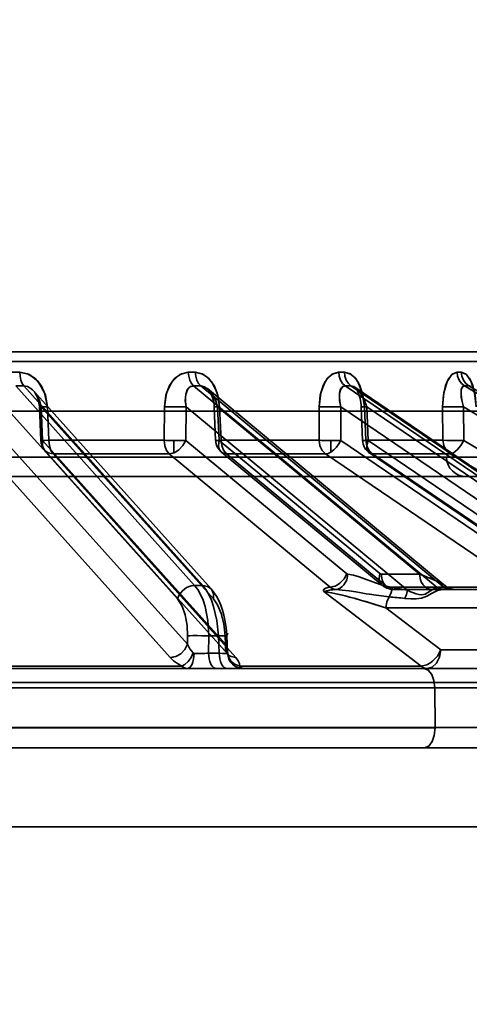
# Model space of a CAD drawing. Header units: millimetres. Extents: x -1465 to 393277, y -3788 to 454312.
# Tile 411 of 656: x 359065 to 359088, y 11627 to 11677. Entities that reach past the tile are written whole.
import ezdxf

# ---------------------------------------------------------------- set-up
doc = ezdxf.new("R2010")
doc.units = ezdxf.units.MM
doc.header["$XCLIPFRAME"] = 2
doc.layers.add('AHU03-3-68634OBJ', color=8, linetype='Continuous')
doc.layers.add('EC-MTR_250-0_7OBJ', color=8, linetype='Continuous')
picture_1 = doc.add_image_def('image1.bmp', size_in_pixel=(951, 911))

msp = doc.modelspace()

# ---------------------------------------------------------------- linework, layer by layer
at = {"layer": 'AHU03-3-68634OBJ', "color": 8, "linetype": 'Continuous', "lineweight": 35, "ltscale": 100}
for p, q in [((359173.094, 11639.827), (358905.094, 11639.827)), ((359172.594, 11635.827), (358905.594, 11635.827))]:
    msp.add_line(p, q, dxfattribs=at)
at = {"layer": 'EC-MTR_250-0_7OBJ', "color": 8, "linetype": 'Continuous', "lineweight": 35, "ltscale": 100}
for p, q in [((359093.064, 11659.827), (359041.246, 11659.827)), ((359093.563, 11659.34), (359041.225, 11659.34)), ((359064.998, 11658.802), (359064.597, 11658.802)), ((359073.829, 11648.028), (359064.795, 11658.115)), ((359064.795, 11658.115), (359065.202, 11658.115)), ((359074.237, 11648.028), (359065.202, 11658.115)), ((359065.708, 11657.845), (359074.657, 11647.854)), ((359086.069, 11647.917), (359073.777, 11658.115)), ((359086.424, 11647.919), (359074.134, 11658.115)), ((359074.469, 11657.973), (359086.479, 11648.009)), ((359096.401, 11647.919), (359081.427, 11658.115)), ((359096.698, 11647.917), (359081.72, 11658.115)), ((359081.917, 11658.044), (359096.902, 11647.842)), ((359081.948, 11658.012), (359081.972, 11657.981)), ((359081.972, 11657.981), (359082, 11657.938)), ((359081.999, 11657.939), (359082.03, 11657.885)), ((359082.03, 11657.885), (359082.061, 11657.821)), ((359082.061, 11657.821), (359082.093, 11657.747)), ((359104.352, 11648.028), (359087.45, 11658.115)), ((359104.569, 11648.028), (359087.667, 11658.115)), ((359065.785, 11657.737), (359065.831, 11657.658)), ((359065.831, 11657.658), (359065.874, 11657.57)), ((359065.874, 11657.57), (359065.912, 11657.474)), ((359065.912, 11657.474), (359065.944, 11657.373)), ((359065.943, 11657.374), (359065.969, 11657.267)), ((359082.092, 11657.748), (359082.123, 11657.664)), ((359082.123, 11657.665), (359082.151, 11657.574)), ((359082.151, 11657.575), (359082.176, 11657.477)), ((359082.176, 11657.478), (359082.198, 11657.375)), ((359082.198, 11657.375), (359082.215, 11657.268)), ((358988.244, 11656.827), (359089.944, 11656.827)), ((359072.956, 11647.348), (359064.266, 11657.05)), ((359065.969, 11657.267), (359065.987, 11657.156)), ((359065.987, 11657.157), (359065.996, 11657.044)), ((359066.068, 11655.351), (359065.996, 11657.044)), ((359074.773, 11647.348), (359066.084, 11657.05)), ((359066.155, 11655.357), (359066.084, 11657.05)), ((359066.466, 11655.364), (359066.395, 11657.057)), ((359066.395, 11657.057), (359066.466, 11655.364)), ((359072.301, 11657.057), (359072.284, 11655.364)), ((359072.284, 11655.364), (359072.301, 11657.057)), ((359073.378, 11655.357), (359073.397, 11657.05)), ((359084.567, 11647.782), (359073.397, 11657.05)), ((359074.787, 11657.301), (359074.807, 11657.17)), ((359074.807, 11657.174), (359074.817, 11657.043)), ((359074.889, 11655.351), (359074.817, 11657.043)), ((359085.175, 11648.599), (359074.989, 11657.05)), ((359075.061, 11655.357), (359074.989, 11657.05)), ((359075.161, 11655.364), (359075.089, 11657.057)), ((359075.161, 11655.364), (359075.089, 11657.057)), ((359080.108, 11655.364), (359080.112, 11657.057)), ((359080.108, 11655.364), (359080.112, 11657.057)), ((359081.204, 11655.357), (359081.209, 11657.05)), ((359093.62, 11648.599), (359081.209, 11657.05)), ((359082.228, 11657.157), (359082.235, 11657.045)), ((359082.305, 11655.352), (359082.235, 11657.045)), ((359082.469, 11655.364), (359082.4, 11657.057)), ((359082.4, 11657.057), (359082.469, 11655.364)), ((359096.127, 11647.782), (359082.516, 11657.05)), ((359082.586, 11655.357), (359082.516, 11657.05)), ((359086.346, 11657.057), (359086.356, 11655.364)), ((359086.356, 11655.364), (359086.346, 11657.057)), ((359103.659, 11647.348), (359087.402, 11657.05)), ((359087.412, 11655.357), (359087.402, 11657.05)), ((359073.465, 11645.056), (359064.235, 11655.357)), ((359075.385, 11645.056), (359066.155, 11655.357)), ((359072.284, 11655.364), (359066.466, 11655.364)), ((359072.77, 11654.723), (359072.77, 11655.352)), ((359081.51, 11648.614), (359073.378, 11655.357)), ((359083.183, 11648.622), (359075.061, 11655.357)), ((359080.108, 11655.364), (359075.161, 11655.364)), ((359080.709, 11654.769), (359080.709, 11655.351)), ((359091.101, 11648.622), (359081.204, 11655.357)), ((359086.356, 11655.364), (359082.469, 11655.364)), ((359092.494, 11648.614), (359082.586, 11655.357)), ((359104.68, 11645.056), (359087.412, 11655.357)), ((359066.271, 11654.851), (359075.501, 11644.55)), ((358991.652, 11654.501), (359086.536, 11654.501)), ((359072.599, 11644.376), (359063.372, 11654.677)), ((359075.913, 11644.376), (359066.68, 11654.677)), ((359072.543, 11654.677), (359066.68, 11654.677)), ((359080.673, 11647.934), (359072.543, 11654.677)), ((359075.178, 11654.769), (359083.3, 11648.034)), ((359083.566, 11647.942), (359075.443, 11654.677)), ((359080.429, 11654.677), (359075.443, 11654.677)), ((359090.324, 11647.942), (359080.429, 11654.677)), ((359082.654, 11654.723), (359092.562, 11647.981)), ((359092.718, 11647.934), (359082.808, 11654.677)), ((359086.726, 11654.677), (359082.808, 11654.677)), ((359086.536, 11654.501), (359091.416, 11654.501)), ((359103.992, 11644.376), (359086.726, 11654.677)), ((359038.081, 11653.527), (359090.416, 11653.527)), ((359085.175, 11648.599), (359083.241, 11648.599)), ((359074.237, 11648.028), (359073.829, 11648.028)), ((359090.324, 11647.942), (359083.566, 11647.942)), ((359086.424, 11647.919), (359086.135, 11647.919)), ((359086.549, 11647.956), (359086.476, 11648.01)), ((359086.628, 11647.911), (359086.547, 11647.957)), ((359086.712, 11647.875), (359086.626, 11647.912)), ((359086.801, 11647.848), (359086.711, 11647.875)), ((359085.269, 11643.942), (359080.352, 11647.712)), ((359083.782, 11647.831), (359083.868, 11647.827)), ((359086.371, 11647.827), (359083.869, 11647.827)), ((359086.66, 11647.827), (359086.371, 11647.827)), ((359096.689, 11647.827), (359086.66, 11647.827)), ((359086.893, 11647.832), (359086.8, 11647.849)), ((359086.985, 11647.827), (359086.892, 11647.832)), ((359091.03, 11646.89), (359083.487, 11646.889)), ((359083.487, 11646.889), (359086.26, 11644.765)), ((359086.26, 11644.765), (359083.487, 11646.889)), ((359073.465, 11645.056), (359073.47, 11645.478)), ((359074.533, 11644.599), (359074.545, 11645.478)), ((359075.03, 11645.478), (359074.545, 11645.478)), ((359075.03, 11645.478), (359075.071, 11644.599)), ((359075.385, 11645.056), (359075.365, 11645.478)), ((359075.452, 11645.487), (359075.434, 11645.747)), ((359075.491, 11644.661), (359075.452, 11645.487)), ((359075.071, 11644.599), (359074.533, 11644.599)), ((359075.516, 11644.533), (359075.523, 11644.523)), ((359090.807, 11644.765), (359086.26, 11644.765)), ((359073.189, 11643.942), (359062.57, 11643.942)), ((359085.269, 11643.942), (359076.106, 11643.942)), ((359061.607, 11643.827), (359094.425, 11643.827)), ((359106.227, 11643.127), (358979.707, 11643.127)), ((359094.957, 11642.844), (359047.937, 11642.845)), ((359085.965, 11640.845), (359085.947, 11642.845)), ((359085.965, 11640.845), (359053.495, 11640.845)), ((359085.965, 11640.827), (359053.495, 11640.827)), ((359085.965, 11640.845), (359088.377, 11640.845)), ((359049.323, 11639.827), (359089.084, 11639.827))]:
    msp.add_line(p, q, dxfattribs=at)
at = {"layer": 'EC-MTR_250-0_7OBJ', "color": 8, "linetype": 'Continuous', "lineweight": 35, "ltscale": 100, "flags": 128}
for points in [[(359066.395, 11657.057), (359066.299, 11657.637), (359066.082, 11658.127), (359065.768, 11658.5), (359065.395, 11658.727), (359064.998, 11658.802)], [(359064.998, 11658.802), (359065.488, 11658.686), (359065.933, 11658.332), (359066.255, 11657.768), (359066.395, 11657.057)], [(359065.202, 11658.115), (359065.121, 11658.234), (359065.056, 11658.4), (359065.014, 11658.597), (359064.998, 11658.802)], [(359072.301, 11657.057), (359072.373, 11657.637), (359072.558, 11658.127), (359072.831, 11658.5), (359073.16, 11658.727), (359073.509, 11658.802)], [(359073.508, 11658.801), (359073.077, 11658.686), (359072.687, 11658.332), (359072.409, 11657.768), (359072.301, 11657.057)], [(359073.509, 11658.802), (359073.529, 11658.597), (359073.584, 11658.4), (359073.67, 11658.234), (359073.777, 11658.115)], [(359073.861, 11658.802), (359074.29, 11658.686), (359074.68, 11658.332), (359074.964, 11657.768), (359075.089, 11657.057)], [(359074.134, 11658.115), (359074.026, 11658.234), (359073.938, 11658.4), (359073.882, 11658.597), (359073.861, 11658.802)], [(359075.089, 11657.057), (359075.002, 11657.637), (359074.81, 11658.127), (359074.535, 11658.5), (359074.208, 11658.727), (359073.862, 11658.801)], [(359081.099, 11658.802), (359080.744, 11658.686), (359080.424, 11658.332), (359080.197, 11657.768), (359080.112, 11657.057)], [(359080.112, 11657.057), (359080.168, 11657.637), (359080.318, 11658.127), (359080.542, 11658.5), (359080.812, 11658.727), (359081.098, 11658.801)], [(359081.427, 11658.115), (359081.296, 11658.234), (359081.191, 11658.4), (359081.123, 11658.597), (359081.099, 11658.802)], [(359082.4, 11657.057), (359082.326, 11657.637), (359082.166, 11658.127), (359081.94, 11658.5), (359081.672, 11658.727), (359081.388, 11658.802)], [(359081.388, 11658.802), (359081.413, 11658.597), (359081.482, 11658.4), (359081.588, 11658.234), (359081.72, 11658.115)], [(359081.388, 11658.801), (359081.739, 11658.686), (359082.059, 11658.332), (359082.293, 11657.768), (359082.4, 11657.057)], [(359087.074, 11658.802), (359086.81, 11658.686), (359086.572, 11658.332), (359086.405, 11657.768), (359086.346, 11657.057)], [(359086.346, 11657.057), (359086.384, 11657.637), (359086.494, 11658.127), (359086.66, 11658.5), (359086.86, 11658.727), (359087.074, 11658.802)], [(359087.45, 11658.115), (359087.3, 11658.234), (359087.18, 11658.4), (359087.103, 11658.597), (359087.074, 11658.802)], [(359088.046, 11657.057), (359087.987, 11657.637), (359087.867, 11658.127), (359087.699, 11658.5), (359087.5, 11658.727), (359087.289, 11658.802)], [(359087.289, 11658.802), (359087.55, 11658.686), (359087.787, 11658.332), (359087.963, 11657.768), (359088.046, 11657.057)], [(359087.667, 11658.115), (359087.517, 11658.234), (359087.396, 11658.4), (359087.318, 11658.597), (359087.289, 11658.802)], [(359066.084, 11657.05), (359066.011, 11657.314), (359065.911, 11657.546), (359065.787, 11657.747), (359065.647, 11657.908), (359065.507, 11658.019), (359065.389, 11658.079), (359065.202, 11658.115)], [(359065.688, 11657.864), (359065.736, 11657.807), (359065.785, 11657.737), (359065.831, 11657.658)], [(359073.397, 11657.05), (359073.356, 11657.347), (359073.38, 11657.692), (359073.461, 11657.913), (359073.604, 11658.067), (359073.777, 11658.115)], [(359073.397, 11657.05), (359073.359, 11657.314), (359073.359, 11657.546), (359073.393, 11657.747), (359073.458, 11657.908), (359073.542, 11658.019), (359073.625, 11658.079), (359073.777, 11658.115)], [(359074.989, 11657.05), (359074.891, 11657.347), (359074.712, 11657.692), (359074.534, 11657.913), (359074.326, 11658.067), (359074.134, 11658.115)], [(359074.459, 11657.981), (359074.489, 11657.953), (359074.524, 11657.915), (359074.562, 11657.865), (359074.604, 11657.802), (359074.646, 11657.725), (359074.687, 11657.635), (359074.726, 11657.533), (359074.76, 11657.421), (359074.787, 11657.301)], [(359074.459, 11657.98), (359074.492, 11657.951), (359074.529, 11657.909), (359074.569, 11657.856), (359074.611, 11657.79), (359074.653, 11657.711), (359074.693, 11657.62), (359074.73, 11657.52), (359074.763, 11657.41), (359074.789, 11657.293)], [(359081.209, 11657.05), (359081.153, 11657.314), (359081.133, 11657.546), (359081.143, 11657.747), (359081.182, 11657.908), (359081.241, 11658.019), (359081.304, 11658.079), (359081.427, 11658.115)], [(359081.209, 11657.05), (359081.148, 11657.347), (359081.136, 11657.692), (359081.184, 11657.913), (359081.288, 11658.067), (359081.427, 11658.115)], [(359082.516, 11657.05), (359082.422, 11657.314), (359082.314, 11657.546), (359082.194, 11657.747), (359082.069, 11657.908), (359081.952, 11658.019), (359081.859, 11658.079), (359081.72, 11658.115)], [(359081.916, 11658.046), (359081.93, 11658.033), (359081.948, 11658.012)], [(359087.402, 11657.05), (359087.331, 11657.314), (359087.29, 11657.546), (359087.276, 11657.747), (359087.288, 11657.908), (359087.321, 11658.019), (359087.361, 11658.079), (359087.45, 11658.115)], [(359087.402, 11657.05), (359087.316, 11657.385), (359087.278, 11657.679), (359087.289, 11657.913), (359087.349, 11658.063), (359087.45, 11658.115)], [(359087.667, 11658.115), (359087.699, 11658.111), (359087.732, 11658.101), (359087.767, 11658.083)], [(359065.996, 11657.044), (359066.007, 11657.043), (359066.025, 11657.044), (359066.041, 11657.044), (359066.061, 11657.045), (359066.084, 11657.045), (359066.11, 11657.046), (359066.17, 11657.048), (359066.24, 11657.051), (359066.315, 11657.053), (359066.395, 11657.057)], [(359066.084, 11657.05), (359066.065, 11657.049), (359066.047, 11657.048), (359066.033, 11657.047), (359066.02, 11657.046), (359066.01, 11657.045), (359066, 11657.044)], [(359066.084, 11657.05), (359066.055, 11657.048), (359066.031, 11657.047), (359066.012, 11657.045), (359066.001, 11657.044), (359066.029, 11657.044), (359066.055, 11657.044), (359066.089, 11657.045), (359066.129, 11657.047), (359066.175, 11657.048), (359066.225, 11657.05), (359066.279, 11657.052), (359066.395, 11657.057)], [(359072.301, 11657.057), (359072.522, 11657.049), (359072.788, 11657.045)], [(359073.397, 11657.05), (359073.171, 11657.044), (359072.872, 11657.044), (359072.56, 11657.048), (359072.301, 11657.057)], [(359074.817, 11657.043), (359074.829, 11657.044), (359074.848, 11657.045), (359074.861, 11657.046), (359074.877, 11657.047), (359074.894, 11657.048), (359074.934, 11657.049), (359074.981, 11657.052), (359075.033, 11657.054), (359075.089, 11657.057)], [(359074.989, 11657.05), (359074.953, 11657.048), (359074.92, 11657.047), (359074.89, 11657.046), (359074.865, 11657.045), (359074.845, 11657.044), (359074.83, 11657.044), (359074.818, 11657.043)], [(359081.209, 11657.05), (359080.952, 11657.044), (359080.64, 11657.044), (359080.34, 11657.048), (359080.112, 11657.057)], [(359080.112, 11657.057), (359080.372, 11657.048), (359080.713, 11657.043)], [(359080.713, 11657.043), (359080.985, 11657.045), (359081.209, 11657.05)], [(359082.215, 11657.268), (359082.228, 11657.158), (359082.235, 11657.045)], [(359082.4, 11657.057), (359082.36, 11657.054), (359082.324, 11657.052), (359082.293, 11657.05), (359082.268, 11657.048), (359082.25, 11657.047), (359082.239, 11657.045), (359082.252, 11657.043), (359082.272, 11657.043), (359082.299, 11657.044), (359082.333, 11657.044), (359082.372, 11657.045), (359082.417, 11657.047), (359082.465, 11657.048), (359082.516, 11657.05)], [(359087.402, 11657.05), (359087.124, 11657.044), (359086.812, 11657.044), (359086.535, 11657.048), (359086.346, 11657.057)], [(359066.466, 11655.364), (359066.241, 11655.356), (359066.103, 11655.351), (359066.07, 11655.352), (359066.155, 11655.357)], [(359066.466, 11655.364), (359066.238, 11655.355), (359066.1, 11655.351), (359066.071, 11655.352), (359066.155, 11655.357)], [(359066.155, 11655.357), (359066.151, 11655.097), (359066.187, 11654.981), (359066.248, 11654.878), (359066.331, 11654.794), (359066.434, 11654.731), (359066.68, 11654.677)], [(359066.68, 11654.677), (359066.57, 11654.848), (359066.495, 11655.085), (359066.466, 11655.364)], [(359072.543, 11654.677), (359072.409, 11654.848), (359072.319, 11655.085), (359072.284, 11655.364)], [(359072.284, 11655.364), (359072.55, 11655.356), (359072.843, 11655.351), (359073.135, 11655.352), (359073.378, 11655.357)], [(359072.284, 11655.364), (359072.347, 11655.361), (359072.411, 11655.359), (359072.472, 11655.357), (359072.531, 11655.356), (359072.587, 11655.355), (359072.639, 11655.354), (359072.686, 11655.353), (359072.732, 11655.352), (359072.77, 11655.352)], [(359073.378, 11655.357), (359073.239, 11655.097), (359073.033, 11654.878), (359072.914, 11654.794), (359072.789, 11654.731), (359072.543, 11654.677)], [(359072.77, 11655.352), (359072.805, 11655.352), (359072.85, 11655.351), (359072.898, 11655.351), (359072.948, 11655.351), (359073.001, 11655.351), (359073.059, 11655.351), (359073.12, 11655.351), (359073.183, 11655.352), (359073.248, 11655.353), (359073.314, 11655.355), (359073.378, 11655.357)], [(359075.161, 11655.364), (359074.976, 11655.355), (359074.893, 11655.351), (359074.922, 11655.352), (359075.061, 11655.357)], [(359075.443, 11654.677), (359075.331, 11654.692), (359075.233, 11654.731), (359075.151, 11654.794), (359075.088, 11654.878), (359075.046, 11654.981), (359075.028, 11655.097), (359075.061, 11655.357)], [(359075.161, 11655.364), (359075.197, 11655.093), (359075.293, 11654.854), (359075.443, 11654.677)], [(359080.709, 11655.351), (359080.674, 11655.351), (359080.629, 11655.351), (359080.582, 11655.352), (359080.533, 11655.352), (359080.48, 11655.353), (359080.423, 11655.354), (359080.363, 11655.355), (359080.301, 11655.357), (359080.237, 11655.359), (359080.172, 11655.361), (359080.108, 11655.364)], [(359080.429, 11654.677), (359080.262, 11654.85), (359080.151, 11655.088), (359080.108, 11655.364)], [(359080.709, 11654.769), (359080.855, 11654.877), (359080.992, 11655.017), (359081.111, 11655.18), (359081.204, 11655.357)], [(359080.709, 11655.351), (359080.748, 11655.351), (359080.794, 11655.351), (359080.843, 11655.351), (359080.896, 11655.351), (359080.953, 11655.352), (359081.013, 11655.353), (359081.076, 11655.354), (359081.14, 11655.355), (359081.204, 11655.357)], [(359082.334, 11655.355), (359082.309, 11655.351), (359082.397, 11655.352), (359082.586, 11655.357)], [(359082.469, 11655.364), (359082.334, 11655.355)], [(359082.469, 11655.364), (359082.514, 11655.088), (359082.632, 11654.849), (359082.808, 11654.677)], [(359082.808, 11654.677), (359082.719, 11654.692), (359082.643, 11654.731), (359082.584, 11654.794), (359082.544, 11654.878), (359082.523, 11654.981), (359082.524, 11655.097), (359082.586, 11655.357)], [(359086.356, 11655.364), (359086.551, 11655.356), (359086.812, 11655.351), (359087.114, 11655.352), (359087.412, 11655.357)], [(359087.412, 11655.357), (359087.126, 11655.352), (359086.833, 11655.351), (359086.561, 11655.355), (359086.356, 11655.364)], [(359086.356, 11655.364), (359086.405, 11655.091), (359086.532, 11654.852), (359086.726, 11654.677)], [(359086.726, 11654.677), (359086.804, 11654.692), (359086.89, 11654.731), (359086.982, 11654.794), (359087.077, 11654.878), (359087.26, 11655.097), (359087.412, 11655.357)], [(359072.77, 11654.723), (359072.712, 11654.704), (359072.543, 11654.677)], [(359080.709, 11654.769), (359080.564, 11654.702), (359080.429, 11654.677)], [(359080.673, 11647.934), (359080.919, 11647.988), (359081.044, 11648.051), (359081.163, 11648.135), (359081.37, 11648.354), (359081.51, 11648.614)], [(359081.561, 11648.591), (359081.504, 11648.316), (359081.445, 11648.183), (359081.367, 11648.063), (359081.273, 11647.964), (359081.17, 11647.89), (359081.063, 11647.844), (359080.958, 11647.823)], [(359081.51, 11648.614), (359081.526, 11648.603), (359081.543, 11648.595), (359081.561, 11648.591)], [(359081.561, 11648.59), (359081.846, 11648.541), (359082.127, 11648.461), (359082.406, 11648.362), (359082.545, 11648.309), (359082.684, 11648.257), (359082.823, 11648.205), (359082.962, 11648.154), (359083.242, 11648.059), (359083.805, 11647.919)], [(359083.805, 11647.919), (359083.242, 11648.059), (359082.962, 11648.154), (359082.823, 11648.205), (359082.684, 11648.256), (359082.545, 11648.309), (359082.406, 11648.362), (359082.127, 11648.461), (359081.845, 11648.541), (359081.561, 11648.59)], [(359083.183, 11648.622), (359083.149, 11648.371), (359083.167, 11648.25), (359083.209, 11648.143), (359083.276, 11648.055), (359083.362, 11647.992), (359083.566, 11647.942)], [(359083.183, 11648.622), (359083.212, 11648.605)], [(359083.212, 11648.605), (359083.241, 11648.599)], [(359083.869, 11647.827), (359083.756, 11647.84), (359083.642, 11647.881), (359083.532, 11647.952), (359083.433, 11648.052), (359083.351, 11648.174), (359083.292, 11648.312), (359083.241, 11648.599)], [(359085.802, 11647.827), (359085.692, 11647.839), (359085.58, 11647.879), (359085.469, 11647.95), (359085.369, 11648.049), (359085.286, 11648.172), (359085.226, 11648.311), (359085.175, 11648.599)], [(359085.175, 11648.599), (359085.383, 11648.521), (359085.572, 11648.448), (359085.741, 11648.379), (359085.891, 11648.316), (359086.022, 11648.258), (359086.138, 11648.204), (359086.261, 11648.143), (359086.351, 11648.093), (359086.413, 11648.056), (359086.455, 11648.028)], [(359085.175, 11648.599), (359085.378, 11648.523), (359085.557, 11648.452), (359085.716, 11648.388), (359085.855, 11648.33), (359085.978, 11648.276), (359086.085, 11648.228), (359086.178, 11648.184), (359086.259, 11648.144), (359086.327, 11648.107), (359086.385, 11648.074), (359086.433, 11648.043), (359086.471, 11648.015)], [(359085.175, 11648.599), (359085.226, 11648.311), (359085.286, 11648.173), (359085.368, 11648.05), (359085.468, 11647.95), (359085.579, 11647.879), (359085.692, 11647.84), (359085.802, 11647.827)], [(359073.654, 11648.007), (359073.423, 11647.917), (359073.209, 11647.759), (359073.048, 11647.558), (359072.956, 11647.348)], [(359073.829, 11648.028), (359073.787, 11648.027), (359073.654, 11648.007)], [(359074.545, 11645.478), (359074.499, 11646.256), (359074.356, 11646.966), (359074.253, 11647.284), (359074.13, 11647.57), (359073.988, 11647.819), (359073.829, 11648.028)], [(359074.237, 11648.028), (359074.397, 11647.819), (359074.542, 11647.57), (359074.672, 11647.284), (359074.785, 11646.966), (359074.951, 11646.256), (359075.03, 11645.478)], [(359074.237, 11648.028), (359074.479, 11647.98), (359074.677, 11647.83), (359074.778, 11647.601), (359074.773, 11647.348)], [(359080.352, 11647.712), (359080.33, 11647.764), (359080.344, 11647.813), (359080.386, 11647.854), (359080.456, 11647.89), (359080.547, 11647.915), (359080.673, 11647.934)], [(359080.673, 11647.934), (359080.547, 11647.916), (359080.455, 11647.889), (359080.387, 11647.855), (359080.344, 11647.812), (359080.33, 11647.764), (359080.352, 11647.712)], [(359080.958, 11647.823), (359080.811, 11647.858), (359080.673, 11647.934)], [(359083.3, 11648.034), (359083.371, 11647.98), (359083.448, 11647.934), (359083.528, 11647.896), (359083.611, 11647.866), (359083.696, 11647.844), (359083.782, 11647.831), (359083.868, 11647.827)], [(359083.869, 11647.827), (359083.714, 11647.856), (359083.566, 11647.942)], [(359083.805, 11647.919), (359083.786, 11647.794), (359083.751, 11647.67), (359083.701, 11647.554), (359083.64, 11647.449)], [(359083.805, 11647.919), (359084.006, 11647.886), (359084.567, 11647.782)], [(359086.069, 11647.917), (359085.867, 11647.841), (359085.74, 11647.759), (359085.607, 11647.663), (359085.471, 11647.586), (359085.293, 11647.548), (359085.158, 11647.56), (359085.018, 11647.595), (359084.873, 11647.646), (359084.725, 11647.708), (359084.567, 11647.782)], [(359086.135, 11647.919), (359086.112, 11647.919), (359086.09, 11647.918), (359086.069, 11647.917)], [(359086.333, 11647.826), (359086.199, 11647.849), (359086.069, 11647.917)], [(359086.069, 11647.917), (359086.199, 11647.849), (359086.333, 11647.826)], [(359086.471, 11648.015), (359086.499, 11647.991), (359086.517, 11647.97), (359086.524, 11647.952), (359086.519, 11647.937), (359086.5, 11647.927), (359086.467, 11647.921), (359086.424, 11647.919)], [(359086.497, 11647.928), (359086.424, 11647.919)], [(359086.66, 11647.827), (359086.6, 11647.833), (359086.539, 11647.85), (359086.48, 11647.879), (359086.424, 11647.919)], [(359086.455, 11648.028), (359086.48, 11648.007)], [(359086.48, 11648.007), (359086.509, 11647.978)], [(359086.509, 11647.978), (359086.519, 11647.947), (359086.497, 11647.928)], [(359075.042, 11647.259), (359074.926, 11647.479), (359074.799, 11647.677), (359074.657, 11647.854)], [(359075.434, 11645.747), (359075.403, 11646.008), (359075.358, 11646.27), (359075.3, 11646.528), (359075.229, 11646.78), (359075.143, 11647.025), (359075.042, 11647.259), (359074.926, 11647.479), (359074.799, 11647.677), (359074.657, 11647.854)], [(359080.958, 11647.823), (359080.823, 11647.813), (359080.695, 11647.796), (359080.567, 11647.769), (359080.49, 11647.747), (359080.42, 11647.725), (359080.352, 11647.712)], [(359080.352, 11647.712), (359080.435, 11647.73), (359080.512, 11647.754), (359080.649, 11647.787), (359080.797, 11647.81), (359080.958, 11647.823)], [(359080.352, 11647.712), (359080.542, 11647.692), (359080.752, 11647.654), (359080.97, 11647.608), (359081.217, 11647.551), (359081.432, 11647.497), (359081.666, 11647.436), (359081.948, 11647.359), (359082.208, 11647.285), (359082.488, 11647.203), (359082.844, 11647.095), (359083.256, 11646.966), (359083.487, 11646.889)], [(359083.487, 11646.889), (359083.249, 11646.968), (359082.824, 11647.101), (359082.472, 11647.208), (359082.195, 11647.289), (359081.928, 11647.365), (359081.65, 11647.44), (359081.42, 11647.5), (359081.203, 11647.554), (359080.962, 11647.61), (359080.745, 11647.655), (359080.534, 11647.693), (359080.352, 11647.712)], [(359083.64, 11647.45), (359082.988, 11647.527), (359082.654, 11647.58), (359082.485, 11647.609), (359082.315, 11647.637), (359082.143, 11647.667), (359081.969, 11647.696), (359081.622, 11647.751), (359081.282, 11647.795), (359080.959, 11647.823)], [(359083.64, 11647.449), (359083.534, 11647.19), (359083.487, 11646.889)], [(359086.333, 11647.826), (359086.086, 11647.763), (359085.82, 11647.629), (359085.547, 11647.479), (359085.277, 11647.382), (359085.005, 11647.347), (359084.741, 11647.348), (359084.432, 11647.373)], [(359084.567, 11647.782), (359084.52, 11647.567), (359084.432, 11647.373)], [(359084.432, 11647.373), (359084.52, 11647.568), (359084.567, 11647.782)], [(359086.333, 11647.826), (359086.345, 11647.827), (359086.358, 11647.827), (359086.371, 11647.827)], [(359072.956, 11647.348), (359073.191, 11646.982), (359073.351, 11646.533), (359073.447, 11645.997), (359073.47, 11645.478)], [(359075.365, 11645.478), (359075.296, 11646.093), (359075.166, 11646.608), (359074.979, 11647.049), (359074.773, 11647.348)], [(359073.47, 11645.478), (359073.587, 11645.484), (359073.751, 11645.488), (359073.952, 11645.489), (359074.169, 11645.487)], [(359075.03, 11645.478), (359075.114, 11645.481), (359075.193, 11645.484), (359075.267, 11645.486), (359075.331, 11645.488), (359075.358, 11645.488), (359075.383, 11645.489), (359075.404, 11645.489), (359075.421, 11645.489), (359075.435, 11645.489), (359075.448, 11645.488), (359075.501, 11645.611)], [(359075.365, 11645.478), (359075.394, 11645.48), (359075.419, 11645.482), (359075.437, 11645.484), (359075.448, 11645.486), (359075.436, 11645.489), (359075.415, 11645.489), (359075.387, 11645.489), (359075.351, 11645.488), (359075.309, 11645.487), (359075.261, 11645.486), (359075.208, 11645.484), (359075.151, 11645.482), (359075.03, 11645.478)], [(359075.452, 11645.487), (359075.439, 11645.484), (359075.428, 11645.483), (359075.416, 11645.482), (359075.401, 11645.481), (359075.365, 11645.478)], [(359073.465, 11645.056), (359073.339, 11644.796), (359073.133, 11644.577), (359072.874, 11644.43), (359072.599, 11644.376)], [(359073.757, 11644.612), (359073.589, 11644.825), (359073.465, 11645.056)], [(359073.465, 11645.056), (359073.589, 11644.825), (359073.757, 11644.612)], [(359075.385, 11645.056), (359075.381, 11644.796), (359075.418, 11644.679), (359075.479, 11644.577), (359075.562, 11644.493), (359075.665, 11644.43), (359075.913, 11644.376)], [(359075.491, 11644.661), (359075.459, 11644.854), (359075.385, 11645.056)], [(359075.491, 11644.612), (359075.466, 11644.827), (359075.385, 11645.056)], [(359072.599, 11644.376), (359072.641, 11644.378), (359072.767, 11644.397)], [(359073.757, 11644.612), (359073.647, 11644.392), (359073.501, 11644.187), (359073.34, 11644.03), (359073.189, 11643.942)], [(359073.457, 11643.827), (359073.519, 11643.84), (359073.582, 11643.88), (359073.643, 11643.95), (359073.698, 11644.048), (359073.744, 11644.169), (359073.777, 11644.305), (359073.806, 11644.589)], [(359073.806, 11644.589), (359073.788, 11644.591), (359073.772, 11644.599), (359073.757, 11644.612)], [(359074.156, 11644.59), (359074.254, 11644.591), (359074.533, 11644.599)], [(359074.91, 11643.827), (359074.843, 11643.84), (359074.774, 11643.881), (359074.708, 11643.952), (359074.648, 11644.052), (359074.599, 11644.174), (359074.563, 11644.312), (359074.533, 11644.599)], [(359075.071, 11644.599), (359075.226, 11644.594), (359075.35, 11644.59), (359075.439, 11644.588), (359075.468, 11644.588), (359075.487, 11644.589)], [(359075.448, 11643.827), (359075.38, 11643.84), (359075.312, 11643.881), (359075.245, 11643.952), (359075.186, 11644.052), (359075.137, 11644.174), (359075.101, 11644.312), (359075.071, 11644.599)], [(359075.487, 11644.589), (359075.491, 11644.612)], [(359076.278, 11643.827), (359075.994, 11643.88), (359075.856, 11643.95), (359075.732, 11644.048), (359075.629, 11644.169), (359075.553, 11644.305), (359075.487, 11644.589)], [(359075.524, 11644.522), (359075.513, 11644.545), (359075.504, 11644.572), (359075.496, 11644.611), (359075.491, 11644.66)], [(359075.491, 11644.612), (359075.546, 11644.392), (359075.68, 11644.187), (359075.878, 11644.03), (359076.106, 11643.942)], [(359075.501, 11644.55), (359075.516, 11644.533), (359075.523, 11644.523)], [(359086.26, 11644.765), (359086.083, 11644.454), (359085.836, 11644.192), (359085.697, 11644.091), (359085.552, 11644.014), (359085.269, 11643.942)], [(359085.554, 11643.827), (359085.814, 11643.897), (359086.038, 11644.098), (359086.194, 11644.402), (359086.26, 11644.765)], [(359072.599, 11644.376), (359072.763, 11644.22), (359072.962, 11644.075), (359073.189, 11643.942)], [(359073.189, 11643.942), (359073.274, 11643.878), (359073.364, 11643.84), (359073.457, 11643.827)], [(359075.913, 11644.376), (359076.029, 11644.22), (359076.093, 11644.075), (359076.106, 11643.942)], [(359076.106, 11643.942), (359076.093, 11644.074), (359076.029, 11644.22), (359075.913, 11644.376)], [(359076.106, 11643.942), (359076.163, 11643.878), (359076.221, 11643.84), (359076.278, 11643.827)], [(359085.269, 11643.942), (359085.36, 11643.879), (359085.455, 11643.84), (359085.554, 11643.827)], [(359085.554, 11643.827), (359085.456, 11643.84), (359085.36, 11643.879), (359085.269, 11643.942)], [(359085.947, 11642.845), (359085.905, 11643.217), (359085.793, 11643.53), (359085.622, 11643.748), (359085.416, 11643.827)], [(359085.965, 11640.827), (359085.926, 11640.449), (359085.815, 11640.131), (359085.643, 11639.908), (359085.434, 11639.827)]]:
    msp.add_lwpolyline(points, dxfattribs=at)
at = {"layer": 'EC-MTR_250-0_7OBJ', "color": 8, "linetype": 'Continuous', "lineweight": 35, "ltscale": 100}
for centre, radius, start, end in [((359073.685, 11719.076), 60.275, 269.83275, 270.16725), ((359073.685, 11718.867), 60.066, 269.83217, 270.16783), ((359081.243, 11699.431), 40.63, 269.7964, 270.2036), ((359081.243, 11699.222), 40.421, 269.7953, 270.2047), ((359087.182, 11681.266), 22.464, 269.7263, 270.2737), ((359087.182, 11681.089), 22.287, 269.7242, 270.2758), ((359064.999, 11738.657), 80.543, 269.85511, 270.14489), ((359073.956, 11720.17), 62.056, 269.83517, 270.16483), ((359073.956, 11719.955), 61.841, 269.83459, 270.16541), ((359081.573, 11699.945), 41.831, 269.7993, 270.2007), ((359081.573, 11699.73), 41.615, 269.7983, 270.2017), ((359087.558, 11681.243), 23.128, 269.7303, 270.2697), ((359087.558, 11681.06), 22.946, 269.7282, 270.2718), ((359066.867, 11655.385), 0.8, 182.4167, 221.8611), ((359075.689, 11655.385), 0.8, 182.4349, 230.3327), ((359083.104, 11655.385), 0.8, 182.3591, 235.7628), ((359087.535, 11654.527), 1, 181.5, 270), ((359080.426, 11626.953), 21.237, 78.7558, 80.843), ((359080.228, 11607.766), 39.83, 83.9416, 85.0868), ((359080.337, 11608.901), 38.69, 83.9242, 85.1031), ((359073.967, 11630.187), 15.301, 87.8341, 89.2458), ((359073.932, 11660.609), 16.021, 269.5491, 270.7999), ((359073.935, 11659.66), 15.072, 269.5097, 270.8393), ((359073.969, 11659.411), 14.823, 270.7246, 272.183), ((359074.833, 11644.628), 0.659, 358.5857, 2.8176)]:
    msp.add_arc(centre, radius, start, end, dxfattribs=at)

# ---------------------------------------------------------------- pictures from other files: only their frames are drawn
at = {"color": 8, "lineweight": 13}
image = msp.add_image(picture_1, insert=(357606.986, 12545.821), size_in_units=(1986.021, 1904.625), rotation=-90, dxfattribs=at)
image.set_boundary_path([(-0.5, -0.5), (950.5, 910.5)])

doc.saveas('drawing.dxf')
